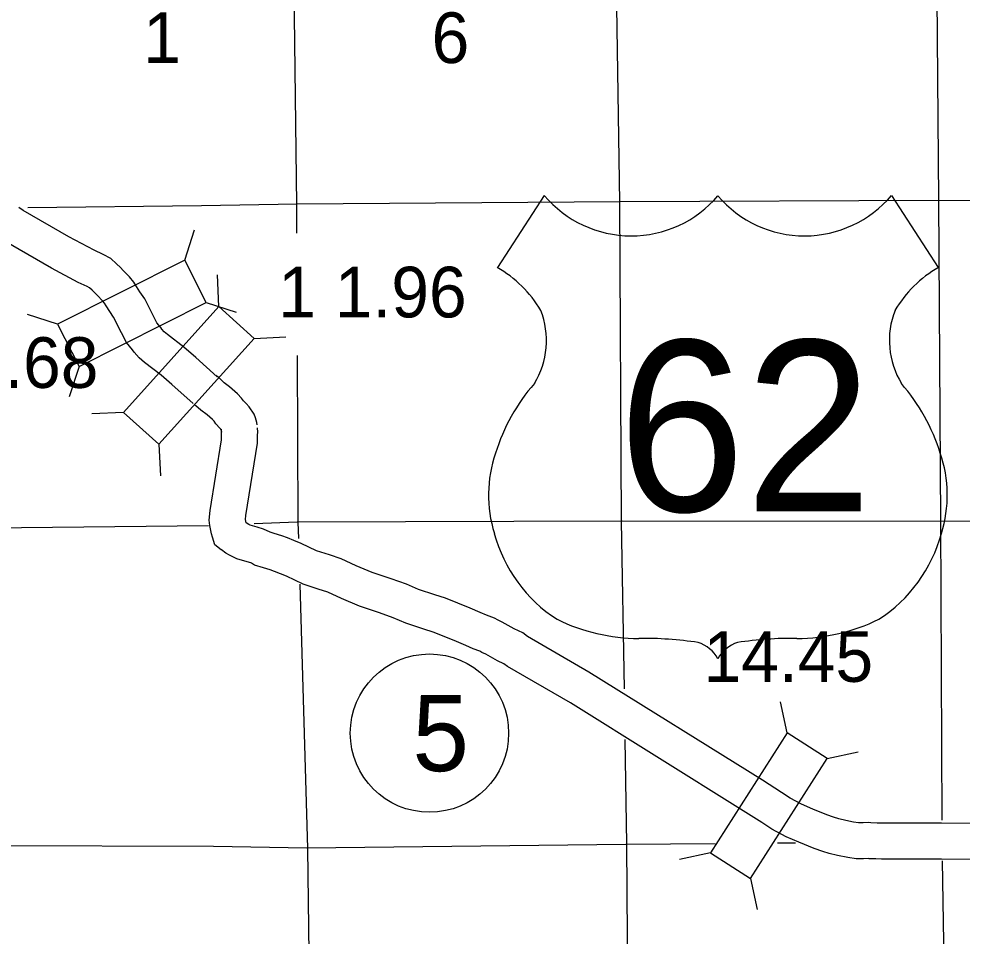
# Model space of a CAD drawing. Extents: x 77230 to 630905, y 790554 to 1662844.
# Drawn here: x 475616 to 491345, y 1566406 to 1581703 of the extents above; entities that cross this region are included whole.
import ezdxf

# ---------------------------------------------------------------- set-up
doc = ezdxf.new("R2010")
doc.units = 0
for name, color, linetype in [('Level 15', 7, 'Continuous'), ('Level 16', 7, 'Continuous'), ('Level 19', 7, 'Continuous'), ('Level 23', 7, 'Continuous'), ('Level 25', 7, 'Continuous'), ('Level 32', 7, 'Continuous'), ('Level 33', 7, 'Continuous')]:
    doc.layers.add(name, color=color, linetype=linetype)

msp = doc.modelspace()

# ---------------------------------------------------------------- linework, layer by layer
at = {"layer": 'Level 15'}
for points in [[(480090, 1596156), (480080, 1594739), (480076, 1594556), (480130, 1589416), (480131, 1589294), (480178, 1584002), (480243, 1578600), (480245, 1578129)], [(480255, 1576088), (480269, 1573311), (480277, 1573038)], [(480299, 1572276), (480427, 1567870), (480497, 1562600), (480409, 1557209), (480428, 1551954), (480428, 1551914), (480447, 1550642)]]:
    msp.add_lwpolyline(points, dxfattribs=at)
at = {"layer": 'Level 16'}
for points in [[(485400, 1596307), (485388, 1594579), (485505, 1589345), (485547, 1584082), (485630, 1578647), (485662, 1573322), (485707, 1570530)], [(490880, 1596386), (490896, 1594631), (490881, 1589397), (490905, 1584108), (490950, 1578683), (490987, 1573323), (491008, 1568343)], [(501809, 1578608), (496402, 1578652), (490954, 1578676), (485644, 1578653), (480258, 1578612), (478663, 1578587)], [(478663, 1578587), (475763, 1578553)], [(478780, 1573251), (475133, 1573212), (469904, 1573306), (464628, 1573380), (463821, 1573398)], [(501762, 1573315), (496453, 1573362), (490983, 1573322), (485676, 1573324), (480257, 1573308), (479539, 1573280)], [(485721, 1569687), (485750, 1567946), (485786, 1562463), (485770, 1557191), (485770, 1557142)], [(478860, 1567899), (475138, 1567912), (469864, 1567986), (464658, 1568040), (459295, 1568157), (454530, 1568235)], [(487225, 1567948), (485740, 1567936), (480417, 1567875), (478860, 1567899)], [(488569, 1567959), (488268, 1567957)], [(491015, 1567661), (491094, 1562570), (491044, 1557222), (491045, 1557102)]]:
    msp.add_lwpolyline(points, dxfattribs=at)
at = {"layer": 'Level 19'}
for p, q in [((478382, 1577681), (478547, 1578182)), ((478953, 1576905), (478926, 1577432)), ((478739, 1576974), (479241, 1576809)), ((476261, 1576610), (475760, 1576774)), ((479541, 1576374), (480068, 1576401)), ((476619, 1575903), (476454, 1575401)), ((477361, 1575141), (476834, 1575114)), ((477949, 1574611), (477976, 1574083)), ((488428, 1569796), (488315, 1570312)), ((489095, 1569369), (489611, 1569482)), ((487147, 1567795), (486631, 1567682)), ((487814, 1567368), (487927, 1566852))]:
    msp.add_line(p, q, dxfattribs=at)
for points in [[(476619, 1575903), (478739, 1576974), (478382, 1577681), (476261, 1576610)], [(477949, 1574611), (479541, 1576374), (478953, 1576905), (477361, 1575141)], [(488428, 1569796), (487147, 1567795), (487814, 1567368), (489095, 1569369)]]:
    msp.add_lwpolyline(points, close=True, dxfattribs=at)
at = {"layer": 'Level 23'}
for points in [[(478924, 1575735), (478566, 1576058), (478368, 1576228), (478092, 1576440), (478040, 1576485), (478002, 1576526), (477981, 1576554), (477916, 1576633), (477865, 1576735), (477715, 1577032), (477635, 1577153), (477579, 1577238), (477534, 1577313), (477459, 1577401), (477355, 1577508), (477308, 1577559), (477244, 1577616), (477148, 1577707), (477020, 1577775), (476871, 1577843), (476451, 1578067), (475689, 1578509), (475614, 1578559)], [(478522, 1575289), (478169, 1575608), (477990, 1575762), (477713, 1575975), (477623, 1576052), (477540, 1576142), (477508, 1576185), (477410, 1576305), (477329, 1576465), (477196, 1576729), (477133, 1576823), (477070, 1576920), (477046, 1576960), (477015, 1576996), (476920, 1577095), (476886, 1577131), (476837, 1577176), (476795, 1577215), (476754, 1577237), (476605, 1577305), (476159, 1577543), (475373, 1577999)], [(479589, 1574933), (479582, 1574971), (479563, 1575050), (479538, 1575108), (479457, 1575235), (479405, 1575288), (479364, 1575333), (479330, 1575378), (479262, 1575452), (479131, 1575566), (479038, 1575636), (478955, 1575714), (478902, 1575753)], [(479589, 1574933), (479582, 1574971), (479563, 1575050), (479538, 1575108), (479457, 1575235), (479405, 1575288), (479364, 1575333), (479330, 1575378), (479262, 1575452), (479131, 1575566), (479038, 1575636), (478955, 1575714), (478902, 1575753)], [(479002, 1574811), (478996, 1574841), (478995, 1574842), (478985, 1574859), (478965, 1574879), (478902, 1574950), (478870, 1574992), (478842, 1575023), (478755, 1575098), (478652, 1575175), (478569, 1575252), (478545, 1575271)], [(479002, 1574811), (478996, 1574841), (478995, 1574842), (478985, 1574859), (478965, 1574879), (478902, 1574950), (478870, 1574992), (478842, 1575023), (478755, 1575098), (478652, 1575175), (478569, 1575252), (478545, 1575271)], [(496532, 1567650), (491002, 1567689), (490003, 1567690), (489904, 1567694), (489794, 1567698), (489780, 1567699), (489699, 1567697), (489579, 1567698), (489437, 1567716), (489267, 1567749), (489130, 1567787), (489021, 1567818), (488877, 1567866), (488623, 1567973), (488409, 1568062), (488172, 1568189), (488003, 1568301), (487696, 1568498), (484813, 1570295), (483764, 1570902), (483702, 1570950), (483599, 1570998), (483401, 1571109), (483337, 1571139), (483302, 1571158), (483189, 1571200), (483071, 1571252), (482911, 1571320), (482709, 1571405), (482526, 1571478), (482370, 1571528), (482071, 1571626), (481860, 1571715), (481629, 1571799), (481294, 1571908), (480998, 1572035), (480767, 1572140), (480608, 1572193), (480355, 1572274), (480081, 1572407), (479981, 1572447), (479879, 1572487), (479804, 1572515), (479695, 1572550), (479544, 1572595), (479495, 1572626), (479482, 1572632), (479421, 1572650), (479248, 1572698), (479164, 1572743), (479131, 1572762), (479067, 1572791), (478995, 1572846), (478990, 1572851), (478883, 1572931), (478845, 1573059), (478826, 1573116), (478812, 1573197), (478803, 1573255), (478788, 1573343), (478808, 1573504), (478995, 1574684), (478996, 1574720), (478995, 1574767), (478997, 1574815), (478996, 1574863)], [(496532, 1567650), (491002, 1567689), (490003, 1567690), (489904, 1567694), (489794, 1567698), (489780, 1567699), (489699, 1567697), (489579, 1567698), (489437, 1567716), (489267, 1567749), (489130, 1567787), (489021, 1567818), (488877, 1567866), (488623, 1567973), (488409, 1568062), (488172, 1568189), (488003, 1568301), (487696, 1568498), (484813, 1570295), (483764, 1570902), (483702, 1570950), (483599, 1570998), (483401, 1571109), (483337, 1571139), (483302, 1571158), (483189, 1571200), (483071, 1571252), (482911, 1571320), (482709, 1571405), (482526, 1571478), (482370, 1571528), (482071, 1571626), (481860, 1571715), (481629, 1571799), (481294, 1571908), (480998, 1572035), (480767, 1572140), (480608, 1572193), (480355, 1572274), (480081, 1572407), (479981, 1572447), (479879, 1572487), (479804, 1572515), (479695, 1572550), (479544, 1572595), (479495, 1572626), (479482, 1572632), (479421, 1572650), (479248, 1572698), (479164, 1572743), (479131, 1572762), (479067, 1572791), (478995, 1572846), (478990, 1572851), (478883, 1572931), (478845, 1573059), (478826, 1573116), (478812, 1573197), (478803, 1573255), (478788, 1573343), (478808, 1573504), (478995, 1574684), (478996, 1574720), (478995, 1574767), (478997, 1574815), (478996, 1574863)], [(496536, 1568250), (491004, 1568289), (490014, 1568290), (489928, 1568293), (489821, 1568298), (489784, 1568300), (489693, 1568297), (489620, 1568298), (489533, 1568309), (489405, 1568334), (489292, 1568365), (489198, 1568392), (489088, 1568428), (488855, 1568526), (488667, 1568605), (488480, 1568705), (488331, 1568804), (488017, 1569005), (485122, 1570809), (484100, 1571401), (484018, 1571465), (483873, 1571533), (483676, 1571642), (483606, 1571676), (483548, 1571707), (483414, 1571757), (483308, 1571803), (483144, 1571873), (482936, 1571960), (482729, 1572043), (482554, 1572099), (482282, 1572188), (482080, 1572274), (481825, 1572367), (481505, 1572470), (481241, 1572583), (480988, 1572699), (480795, 1572764), (480579, 1572833), (480324, 1572956), (480201, 1573005), (480093, 1573047), (480002, 1573082), (479873, 1573123), (479805, 1573143), (479696, 1573194), (479587, 1573227), (479473, 1573258), (479452, 1573269), (479404, 1573296), (479404, 1573297), (479394, 1573354), (479402, 1573419), (479594, 1574627), (479597, 1574720), (479595, 1574761), (479598, 1574809), (479596, 1574881)], [(496536, 1568250), (491004, 1568289), (490014, 1568290), (489928, 1568293), (489821, 1568298), (489784, 1568300), (489693, 1568297), (489620, 1568298), (489533, 1568309), (489405, 1568334), (489292, 1568365), (489198, 1568392), (489088, 1568428), (488855, 1568526), (488667, 1568605), (488480, 1568705), (488331, 1568804), (488017, 1569005), (485122, 1570809), (484100, 1571401), (484018, 1571465), (483873, 1571533), (483676, 1571642), (483606, 1571676), (483548, 1571707), (483414, 1571757), (483308, 1571803), (483144, 1571873), (482936, 1571960), (482729, 1572043), (482554, 1572099), (482282, 1572188), (482080, 1572274), (481825, 1572367), (481505, 1572470), (481241, 1572583), (480988, 1572699), (480795, 1572764), (480579, 1572833), (480324, 1572956), (480201, 1573005), (480093, 1573047), (480002, 1573082), (479873, 1573123), (479805, 1573143), (479696, 1573194), (479587, 1573227), (479473, 1573258), (479452, 1573269), (479404, 1573296), (479404, 1573297), (479394, 1573354), (479402, 1573419), (479594, 1574627), (479597, 1574720), (479595, 1574761), (479598, 1574809), (479596, 1574881)]]:
    msp.add_lwpolyline(points, dxfattribs=at)
at = {"layer": 'Level 25'}
for p, q in [((484377, 1578760), (483598, 1577555)), ((490168, 1578760), (490947, 1577555))]:
    msp.add_line(p, q, dxfattribs=at)
for centre, radius, start, end in [((485827, 1579980), 1896, 220.075, 319.6701), ((488717, 1579980), 1896, 220.3299, 319.925), ((482580, 1575806), 2024, 30.7809, 59.9883), ((491964, 1575806), 2024, 120.0117, 149.2191), ((483026, 1576340), 1387, 328.8105, 21.2108), ((491519, 1576340), 1387, 158.7892, 211.1895), ((486653, 1573497), 3236, 138.9565, 162.6913), ((487892, 1573497), 3236, 17.3087, 41.0435), ((485585, 1573762), 2138, 160.9576, 197.3819), ((488960, 1573762), 2138, 342.6181, 19.0424), ((485933, 1573768), 2474, 195.1074, 237.1312), ((488612, 1573768), 2474, 302.8688, 344.8926), ((485979, 1574547), 3177, 244.0771, 269.5779), ((488566, 1574547), 3177, 270.4221, 295.9229), ((486052, 1565551), 5820, 81.1942, 90.9539), ((486780, 1570769), 558, 28.0342, 72.9864), ((487765, 1570769), 558, 107.0136, 151.9658), ((488492, 1565551), 5820, 89.0461, 98.8058)]:
    msp.add_arc(centre, radius, start, end, dxfattribs=at)
at = {"layer": 'Level 33'}
msp.add_circle((482463, 1569792), 1320, dxfattribs=at)

# ---------------------------------------------------------------- texts
at = {"layer": 'Level 16'}
for s, p in [('1', (477689, 1580967)), ('6', (482498, 1580966))]:
    msp.add_text(s, height=845, dxfattribs=at).set_placement(p)
at = {"layer": 'Level 25'}
msp.add_text('62', height=2851.2, dxfattribs=at).set_placement((485605, 1573490))
at = {"layer": 'Level 32'}
for s, p in [('1 1.96', (479942, 1576724)), ('1 1.68', (473802, 1575549)), ('14.45', (487034, 1570647))]:
    msp.add_text(s, height=844.8, dxfattribs=at).set_placement(p)
at = {"layer": 'Level 33'}
msp.add_text('5', height=1267, dxfattribs=at).set_placement((482179, 1569158))

doc.saveas('drawing.dxf')
